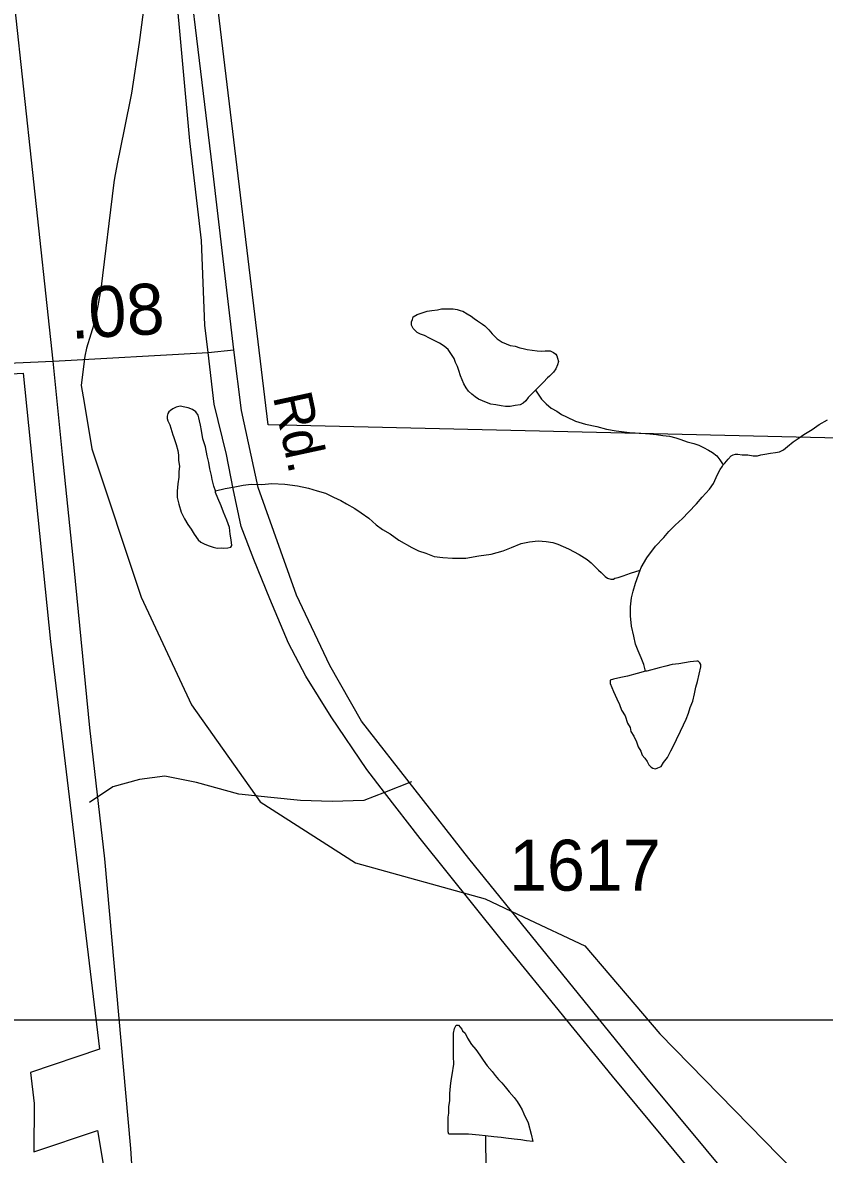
# Model space of a CAD drawing. Extents: x 2001466 to 2224147, y 644118 to 847247.
# Drawn here: x 2038063 to 2040029, y 745278 to 748055 of the extents above; entities that cross this region are included whole.
import ezdxf

# ---------------------------------------------------------------- set-up
doc = ezdxf.new("R2010")
doc.units = 0
for name, color, linetype in [('Exist Boundary Political City Limit New Hole', 7, 'Continuous'), ('Exist Hydrographic Misc Water Feature', 7, 'Continuous'), ('Exist Railroad Mainline', 7, 'Continuous'), ('Exist Road Non-System Type 51', 7, 'Continuous'), ('Exist Road Primary NC UnDivided 4 Lane Attributed', 7, 'Continuous'), ('Exist Road Secondary Mileage Hundredths English Label', 7, 'Continuous'), ('Exist Road Secondary Type 51 Attributed', 7, 'Continuous'), ('Exist Road Secondary Type 51 Label', 7, 'Continuous'), ('Exist Road Secondary Type 51 Number Label', 7, 'Continuous'), ('Map Preparation Boundary City Limit Buffer Line', 7, 'Continuous'), ('Map Preparation Inset Cut Line', 7, 'Continuous')]:
    doc.layers.add(name, color=color, linetype=linetype)

msp = doc.modelspace()

# ---------------------------------------------------------------- linework, layer by layer
at = {"layer": 'Exist Boundary Political City Limit New Hole'}
for points in [[(2042102, 745400.8), (2042016.6, 745812.1), (2040960.5, 745796.6), (2040970.9, 746738.8), (2040975.4, 747014.3), (2038664.8, 747068.4), (2038415, 749146.9), (2037911, 749169.6), (2037784.4, 750371.8), (2038335, 750348.1)], [(2036582.9, 745200.4), (2036576.2, 745713), (2036731.1, 745715.2), (2036711.2, 747120.9), (2037689, 747173.9), (2038064.1, 747194.9), (2038130.9, 746536.6), (2038250.8, 745536.6), (2038082, 745478.9), (2038090.9, 745403.3), (2038090, 745284.5), (2038246.2, 745336.7), (2038295.1, 745043.4)]]:
    msp.add_lwpolyline(points, dxfattribs=at)
at = {"layer": 'Exist Hydrographic Misc Water Feature'}
for p, q in [((2038362.7, 748112.6), (2038348.1, 748006.8)), ((2038288, 747674.1), (2038286.2, 747663)), ((2039292.2, 745860.8), (2039441.3, 745789.9)), ((2039292.2, 745860.8), (2039441.3, 745789.9))]:
    msp.add_line(p, q, dxfattribs=at)
for points in [[(2038348.1, 748006.8), (2038329.3, 747882.7), (2038311.2, 747793)], [(2038348.1, 748006.8), (2038329.3, 747882.7), (2038311.2, 747793)], [(2038311.2, 747793), (2038294.2, 747709.2), (2038288, 747674.1)], [(2038311.2, 747793), (2038294.2, 747709.2), (2038288, 747674.1)], [(2038286.2, 747663), (2038254, 747401.7), (2038247.2, 747360.2), (2038244.8, 747348.2)], [(2038286.2, 747663), (2038254, 747401.7), (2038247.2, 747360.2), (2038244.8, 747348.2)], [(2038244.8, 747348.2), (2038240.5, 747325.1), (2038219.1, 747256.9), (2038215.2, 747236.7)], [(2038244.8, 747348.2), (2038240.5, 747325.1), (2038219.1, 747256.9), (2038215.2, 747236.7)], [(2039320.9, 747153.9), (2039311, 747143.6), (2039302.8, 747135.5), (2039296.9, 747127.5), (2039290.7, 747121.5), (2039282.7, 747117.4), (2039271.1, 747115.6), (2039258.8, 747113.4), (2039246.9, 747113.6), (2039236.6, 747115.5), (2039222.9, 747117.6), (2039211, 747119.4), (2039200.5, 747123.4), (2039190.9, 747127.3), (2039181, 747131.3), (2039172.6, 747137.4), (2039164.8, 747143.5), (2039156.6, 747151.2), (2039150.9, 747159.3), (2039144.7, 747169.2), (2039141.1, 747179.1), (2039136.8, 747189.1), (2039132.9, 747201.4), (2039129, 747211.4), (2039124.7, 747221.4), (2039120.8, 747231.3), (2039114.8, 747241.1), (2039106.6, 747253.3), (2039096.4, 747261.3), (2039084.7, 747269.2), (2039072.4, 747275.1), (2039060.7, 747281.4), (2039048.6, 747287.3), (2039038.5, 747291.2), (2039030.7, 747295.2), (2039024.4, 747301), (2039020.5, 747304.9), (2039016.6, 747313.2), (2039016.8, 747321.3), (2039018.6, 747327.1), (2039020.5, 747333.3), (2039030.3, 747339.1), (2039042.4, 747342.9), (2039054.7, 747347.2), (2039066.4, 747349), (2039080.4, 747351), (2039090.4, 747353.1), (2039106.2, 747353.2), (2039118.5, 747353.3), (2039128.5, 747351.4), (2039136.1, 747349.4), (2039142.7, 747347.2), (2039152.7, 747341.2), (2039162.4, 747335.3), (2039170.2, 747329.2), (2039178.2, 747323.5), (2039190.5, 747315.6), (2039196.6, 747311.4), (2039206.5, 747301.4), (2039214.5, 747291.7), (2039226.6, 747279.3), (2039238.9, 747271.4), (2039248.3, 747267.5), (2039258.8, 747263.5), (2039270.7, 747261.7), (2039282.3, 747257.5), (2039290.5, 747255.8), (2039300.4, 747253.5), (2039312.5, 747251.7), (2039324.4, 747249.9), (2039334.6, 747249.5), (2039344.5, 747249.7), (2039356.8, 747249.8), (2039364.6, 747245.8), (2039370.7, 747241.6), (2039372.6, 747237.7), (2039374.6, 747231.7), (2039376.7, 747223.7), (2039374.4, 747215.9), (2039370.7, 747205.9), (2039364.8, 747197.9), (2039360.7, 747193.7), (2039354.9, 747187.6), (2039350.4, 747183.9), (2039340.6, 747173.5), (2039333, 747165.8), (2039320.9, 747153.9)], [(2038215.2, 747236.7), (2038214.2, 747231.2), (2038206.2, 747165.2), (2038213.2, 747123.4)], [(2038215.2, 747236.7), (2038214.2, 747231.2), (2038206.2, 747165.2), (2038213.2, 747123.4)], [(2039320.9, 747153.9), (2039335, 747131.8), (2039346.5, 747119.9), (2039358.8, 747109.6), (2039373, 747101.7), (2039384.7, 747093.9), (2039397, 747087.9), (2039419.1, 747077.7), (2039442.9, 747070), (2039471.2, 747064.1), (2039494.8, 747058.1), (2039518.8, 747054.1), (2039550.8, 747050), (2039579, 747048.2), (2039600.8, 747046.5), (2039617, 747044.4), (2039632.8, 747042.4), (2039649.2, 747040.4), (2039665, 747036.3), (2039676.7, 747032.5), (2039692.6, 747026.5), (2039709.1, 747022.4), (2039721.2, 747018.5), (2039732.8, 747012.6), (2039744.9, 747006.3), (2039755, 747000.4), (2039765.2, 746992.3), (2039773, 746982.6), (2039781, 746970.4)], [(2038213.2, 747123.4), (2038232.3, 747009.4), (2038353.2, 746645.5), (2038477.1, 746381.7), (2038645.4, 746143.6), (2038879.2, 745993.8)], [(2038213.2, 747123.4), (2038232.3, 747009.4), (2038353.2, 746645.5), (2038477.1, 746381.7), (2038645.4, 746143.6), (2038879.2, 745993.8)], [(2038535.3, 746906.3), (2038531.4, 746918.3), (2038527.3, 746934.4), (2038525.5, 746944.4), (2038521.4, 746960.4), (2038519.3, 746976.1), (2038515.2, 746992.1), (2038511.1, 747014.2), (2038504.8, 747034.3), (2038500.9, 747054.4), (2038499, 747068), (2038496.8, 747078.1), (2038495.1, 747086), (2038493.1, 747092), (2038487.4, 747100.2), (2038478.9, 747105.9), (2038468.9, 747109.9), (2038460.7, 747111.9), (2038448.8, 747114.2), (2038439.2, 747112), (2038430.8, 747108), (2038425, 747104), (2038420.9, 747100.1), (2038419.1, 747096), (2038417.2, 747089.8), (2038417, 747084.1), (2038419.1, 747078.1), (2038423.4, 747068.2), (2038431.2, 747044.2), (2038433, 747039.9), (2038435.3, 747032.3), (2038439.2, 747019.9), (2038443.1, 747005.9), (2038444.9, 746993.9), (2038445.1, 746982.1), (2038447.6, 746965.9), (2038445.5, 746954), (2038445.3, 746939.9), (2038443.1, 746924), (2038441.4, 746906), (2038441.2, 746897.9), (2038441.2, 746890.2), (2038445.3, 746874.1), (2038451.5, 746854.2), (2038459.3, 746837.9), (2038467.7, 746824.1), (2038475.9, 746812.3), (2038483.7, 746800.2), (2038493.5, 746786.1), (2038499.9, 746780.3), (2038507.7, 746776.3), (2038517.7, 746772.3), (2038529.6, 746768.1), (2038539.6, 746766.2), (2038549.3, 746766.3), (2038555.6, 746766.1), (2038565.5, 746766.3), (2038573.5, 746768.3), (2038575.5, 746772.5), (2038573.7, 746786.5), (2038571.6, 746800.2), (2038569.6, 746816.3), (2038563.2, 746834.3), (2038555.4, 746854.2), (2038549.3, 746870.1), (2038541.7, 746888.3), (2038535.5, 746902.3), (2038535.3, 746906.3)], [(2039781, 746970.4), (2039785.1, 746974.7), (2039793.1, 746984.4), (2039800.9, 746992.6), (2039805.2, 746994.8), (2039811, 746996.7), (2039816.9, 746996.6), (2039827.2, 746994.7), (2039841.3, 746994.6), (2039854.8, 746992.5), (2039865.1, 746992.6), (2039873.1, 746994.6), (2039883.1, 746996.7), (2039896.7, 746998.7), (2039909, 747000.9), (2039919, 747002.6), (2039928.7, 747006.9), (2039938.9, 747015), (2039952.9, 747026.7), (2039965, 747035), (2039978.9, 747045.1), (2039999.2, 747057), (2040016.8, 747069), (2040036.7, 747081)], [(2039577.4, 746712.1), (2039579.7, 746718.3), (2039593.4, 746742.1), (2039615.1, 746770.5), (2039635.4, 746792.2), (2039647.5, 746806.6), (2039663.3, 746822.4), (2039681.4, 746838.3), (2039695.5, 746854.4), (2039715.4, 746874.5), (2039729.1, 746890.7), (2039747.4, 746910.7), (2039757.2, 746924.6), (2039766.9, 746946.7), (2039773.2, 746958.7), (2039779.2, 746966.7), (2039781, 746970.4)], [(2038535.3, 746906.3), (2038559.3, 746912.4), (2038583.3, 746916.5), (2038603.6, 746920.3), (2038623.5, 746922.6), (2038649.3, 746922.3), (2038673.5, 746924.3), (2038705.5, 746922.7), (2038737.1, 746918.7), (2038763.4, 746912.7), (2038785.3, 746906.5), (2038805.6, 746900.6), (2038825.1, 746890.7), (2038843.3, 746882.7), (2038857.3, 746874.9), (2038877.4, 746862.9), (2038893.1, 746852.8), (2038911.4, 746839.2), (2038929.4, 746823), (2038945.4, 746811.3), (2038963.7, 746801.2), (2038985.6, 746785.3), (2039017.4, 746767.1), (2039033.6, 746759.3), (2039051.7, 746753.3), (2039071.8, 746745.5), (2039093.5, 746743.3), (2039117.3, 746741.4), (2039149.7, 746741.4), (2039181.7, 746747.4), (2039211.6, 746751.4), (2039241.5, 746759.4), (2039261.6, 746767.8), (2039285.2, 746777.5), (2039305.5, 746781.7), (2039327.5, 746783.7), (2039347.1, 746782), (2039363.3, 746779.9), (2039375.4, 746776), (2039401.5, 746764), (2039427.7, 746749.9), (2039447.4, 746737.9), (2039457.5, 746729.9), (2039467.3, 746719.9), (2039475.5, 746712.2), (2039481.6, 746706), (2039491.5, 746696), (2039497.6, 746692.2), (2039505.6, 746690.1), (2039511.6, 746690), (2039515.5, 746692.3), (2039523.3, 746693.9), (2039535.6, 746698.2), (2039553.6, 746704.4), (2039577.4, 746712.1)], [(2039590.1, 746464.4), (2039586, 746480.4), (2039579.7, 746496.4), (2039572.1, 746514.2), (2039565.7, 746530.1), (2039561.8, 746550.2), (2039555.7, 746574.2), (2039553.6, 746600.1), (2039553.8, 746622), (2039555.9, 746644), (2039559.8, 746660), (2039565.7, 746680.2), (2039577.4, 746712.1)], [(2039590.1, 746464.4), (2039569.8, 746458.1), (2039546, 746452), (2039530, 746448.3), (2039512, 746444.2), (2039504, 746442.1), (2039503.8, 746434), (2039512, 746414.1), (2039520, 746396.3), (2039526.4, 746382.4), (2039531.9, 746368.1), (2039540.3, 746354.3), (2039546.2, 746336.4), (2039552.6, 746326.1), (2039554.2, 746316.1), (2039562, 746304.3), (2039568.4, 746290.4), (2039572.7, 746278.4), (2039578.6, 746268.1), (2039582.5, 746258.2), (2039588.5, 746250.5), (2039594.2, 746242.3), (2039598.5, 746234.3), (2039604.3, 746228.6), (2039608.2, 746226.4), (2039614.7, 746224.2), (2039620.5, 746226.5), (2039628.5, 746230.2), (2039634.4, 746240.2), (2039644.5, 746252.5), (2039652.7, 746268.3), (2039660, 746282.5), (2039666.2, 746296.6), (2039676.4, 746316.6), (2039684, 746332.5), (2039690.2, 746346.5), (2039696.1, 746360.7), (2039700, 746374.7), (2039706.2, 746390.4), (2039710.3, 746408.4), (2039714, 746424.5), (2039717.9, 746438.5), (2039721.8, 746456.5), (2039726.1, 746474.6), (2039725.9, 746480.7), (2039724, 746484.6), (2039719.9, 746488.5), (2039716, 746488.7), (2039700, 746486.6), (2039686.1, 746484.3), (2039672.1, 746482.4), (2039656.1, 746480.3), (2039640.2, 746476.3), (2039624.2, 746472.2), (2039593.8, 746464.2), (2039590.1, 746464.4)], [(2038879.2, 745993.8), (2039197.2, 745905.8), (2039292.2, 745860.8)], [(2038879.2, 745993.8), (2039197.2, 745905.8), (2039292.2, 745860.8)], [(2039441.3, 745789.9), (2039625.2, 745573.9), (2039991.2, 745200.1)], [(2039198.3, 745323.7), (2039182.3, 745325.7), (2039156.2, 745327.6), (2039142.3, 745327.6), (2039112.1, 745327.6), (2039108.2, 745327.6), (2039106.2, 745333.6), (2039106.2, 745343.6), (2039106.2, 745357.6), (2039106.2, 745369.6), (2039108.2, 745379.5), (2039108, 745395.5), (2039110.1, 745409.5), (2039110.1, 745427.6), (2039112.1, 745445.6), (2039114, 745459.6), (2039116, 745473.6), (2039119.9, 745499.6), (2039119.7, 745519.5), (2039119.7, 745535.5), (2039119.7, 745557.5), (2039119.7, 745575.6), (2039121.8, 745587.6), (2039125.7, 745595.6), (2039131.6, 745595.6), (2039139.6, 745585.6), (2039141.9, 745581.6), (2039147.8, 745575.6), (2039153.8, 745563.6), (2039163.8, 745547.6), (2039173.9, 745535.6), (2039183.9, 745521.7), (2039191.9, 745509.7), (2039202, 745495.7), (2039213.9, 745481.8), (2039221.8, 745471.8), (2039229.8, 745461.7), (2039237.8, 745453.7), (2039246, 745443.8), (2039256.1, 745431.8), (2039268, 745417.8), (2039276, 745407.9), (2039282.1, 745397.8), (2039288.1, 745387.9), (2039292, 745377.9), (2039302.2, 745355.9), (2039310.2, 745327.9), (2039314.1, 745309.9), (2039298.1, 745311.9), (2039284.2, 745313.9), (2039268.2, 745315.9), (2039248.1, 745317.8), (2039236.2, 745319.8), (2039218.2, 745321.7), (2039198.3, 745323.7)], [(2039198.3, 745323.7), (2039198.5, 745239.8)]]:
    msp.add_lwpolyline(points, dxfattribs=at)
at = {"layer": 'Exist Railroad Mainline'}
for points in [[(2038517.6, 747246.1), (2038509.5, 747312.9), (2038501.3, 747520.8), (2038472.3, 747765.4), (2038436.3, 748160.2), (2038400.1, 748539), (2038392.1, 748608.9), (2038352.6, 748955.9), (2038329.7, 749206.4), (2038298.9, 749263.1), (2038295.4, 749287.1), (2038288.1, 749323.3), (2038276, 749415.5), (2038264.3, 749529.8), (2038259.8, 749601.9), (2038258.5, 749633.9), (2038261.3, 749675.8), (2038270.6, 749735.7), (2038208.4, 750392.2), (2038147.2, 751039.7), (2038118, 751247.4)], [(2042168.4, 742223.3), (2041952.4, 742488.1), (2041659.7, 742846.1), (2041326.1, 743256.9), (2040896.8, 743779.7), (2040573, 744178.3), (2040249, 744573), (2039931, 744961.5), (2039509.3, 745470.1), (2039397.2, 745607.9), (2039236.2, 745805.7), (2039037.3, 746053.8), (2038950.1, 746166.4), (2038906.7, 746222.5), (2038819.4, 746352.3), (2038757.4, 746451.6), (2038715, 746532.4), (2038669.3, 746641.4), (2038629.3, 746738.2), (2038598.9, 746818.8), (2038578.8, 746911.2), (2038562.5, 746995.6), (2038532.2, 747118.8), (2038517.6, 747246.1)]]:
    msp.add_lwpolyline(points, dxfattribs=at)
at = {"layer": 'Exist Road Non-System Type 51'}
msp.add_line((2039016.1, 746192.3), (2038950.1, 746166.4), dxfattribs=at)
msp.add_lwpolyline([(2038950.1, 746166.4), (2038899.8, 746146.6), (2038821.8, 746144), (2038743.9, 746146.6), (2038671.1, 746154.4), (2038593.2, 746162.2), (2038489.2, 746190.8), (2038411.3, 746206.4), (2038348.9, 746198.6), (2038284, 746180.4), (2038226.8, 746141.4)], dxfattribs=at)
at = {"layer": 'Exist Road Primary NC UnDivided 4 Lane Attributed'}
for points in [[(2038137.5, 747224.9), (2038087.2, 747687.6), (2038043.4, 748096.4), (2037989.6, 748602.1), (2037966.6, 748808.8), (2037945.5, 749007.8), (2037885.2, 749573.4), (2037832.9, 750040.7), (2037803.4, 750329.6), (2037773.4, 750604.7), (2037741.1, 750907.5), (2037716.6, 751130.4), (2037692.8, 751321), (2037663.6, 751599.9), (2037645.9, 751761.3), (2037632.1, 751904.3), (2037612.9, 752081.8), (2037591.7, 752277.7), (2037568.7, 752478.3), (2037547.2, 752679.7), (2037522.6, 752905.6), (2037501.9, 753108.5), (2037475, 753347.5), (2037452.1, 753539.8)], [(2038319.1, 741664.8), (2038350.5, 742014.1), (2038362.2, 742487.5), (2038380.6, 743012), (2038387.4, 743443.9), (2038383.6, 744174), (2038363.9, 744579.3), (2038343.3, 745053.2), (2038328.3, 745293.1), (2038264.1, 746003.5), (2038227.3, 746324.9), (2038188.7, 746718.2), (2038160.5, 746995.8), (2038137.5, 747224.9)]]:
    msp.add_lwpolyline(points, dxfattribs=at)
at = {"layer": 'Exist Road Secondary Type 51 Attributed'}
for points in [[(2038580.7, 747252.6), (2038528.1, 747699), (2038439.5, 748435.7), (2038380, 749025.1), (2038320.5, 749533.2), (2038252.9, 750127.5), (2038203, 750716.1), (2038159.5, 751152.5), (2038116.1, 751543), (2038082.3, 751998.7), (2038051.7, 752286.2), (2038003.4, 752638.1), (2037980.9, 752969.8), (2037968, 753316.9), (2037968, 753615.6), (2037960.8, 753672.9)], [(2038137.5, 747224.9), (2038517.6, 747246.1)], [(2038517.6, 747246.1), (2038580.7, 747252.6)], [(2042289.6, 742248.2), (2042382.2, 742604.5), (2042430.5, 742804.1), (2042440.1, 742920.1), (2042420.8, 743042.5), (2042398.3, 743126.2), (2042343.6, 743200.3), (2042243.8, 743286.5), (2042067, 743413.5), (2041068.3, 744108.2), (2040406, 744569.1), (2040251.6, 744701.2), (2040134.1, 744825.2), (2039812.2, 745202.8), (2039593.4, 745465.3), (2039157.3, 746004), (2038893.4, 746341.4), (2038816.1, 746478.3), (2038734, 746650.6), (2038640.6, 746914.5), (2038599.1, 747103.5), (2038580.7, 747252.6)], [(2035402.4, 747176.7), (2035590.6, 747124.2), (2035774.5, 747080.4), (2036005.3, 747055.2), (2036136.1, 747055.2), (2036243.7, 747071.5), (2036352.7, 747106.9), (2036486.2, 747136.9), (2037693.2, 747205.3), (2038137.5, 747224.9)]]:
    msp.add_lwpolyline(points, dxfattribs=at)
at = {"layer": 'Map Preparation Boundary City Limit Buffer Line'}
for points in [[(2042102, 745400.8), (2042016.6, 745812.1), (2040960.5, 745796.6), (2040970.9, 746738.8), (2040975.4, 747014.3), (2038664.8, 747068.4), (2038415, 749146.9), (2037911, 749169.6), (2037784.4, 750371.8), (2038335, 750348.1)], [(2036582.9, 745200.4), (2036576.2, 745713), (2036731.1, 745715.2), (2036711.2, 747120.9), (2037689, 747173.9), (2038064.1, 747194.9), (2038130.9, 746536.6), (2038250.8, 745536.6), (2038082, 745478.9), (2038090.9, 745403.3), (2038090, 745284.5), (2038246.2, 745336.7), (2038295.1, 745043.4)]]:
    msp.add_lwpolyline(points, dxfattribs=at)
at = {"layer": 'Map Preparation Inset Cut Line'}
for p, q in [((2038091, 745607.9), (2037492.4, 745607.9)), ((2038224, 745607.9), (2038091, 745607.9)), ((2038271.8, 745607.9), (2038224, 745607.9)), ((2039397.2, 745607.9), (2038271.8, 745607.9)), ((2039495.6, 745607.9), (2039397.2, 745607.9)), ((2041467.8, 745607.9), (2039495.6, 745607.9))]:
    msp.add_line(p, q, dxfattribs=at)

# ---------------------------------------------------------------- texts
at = {"layer": 'Exist Road Secondary Mileage Hundredths English Label'}
msp.add_text('.08', height=125, rotation=3.2845, dxfattribs=at).set_placement((2038181.2, 747279.1))
at = {"layer": 'Exist Road Secondary Type 51 Label'}
msp.add_text('Rd.', height=95, rotation=282.1955, dxfattribs=at).set_placement((2038676.1, 747138.2))
at = {"layer": 'Exist Road Secondary Type 51 Number Label'}
msp.add_text('1617', height=125, dxfattribs=at).set_placement((2039255.8, 745925.4))

doc.saveas('drawing.dxf')
